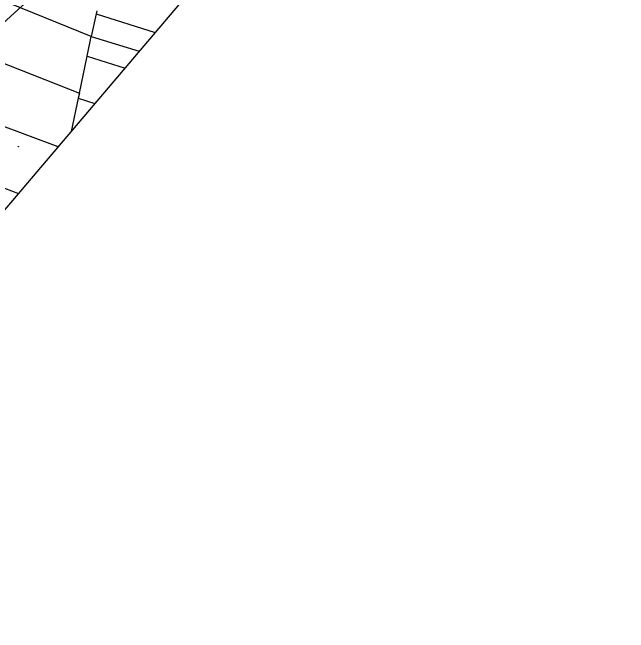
# Model space of a CAD drawing. Extents: x -540150 to -533593, y -1185082 to -1180066.
# Drawn here: x -535562.3 to -535160.5, y -1182609.1 to -1182204.7 of the extents above; entities that cross this region are included whole.
import ezdxf

# ---------------------------------------------------------------- set-up
doc = ezdxf.new("R2010")
doc.units = 0
for name, color, linetype in [('KN_HRAN_PARCEL', 7, 'Continuous'), ('rámeček', 7, 'Continuous'), ('Vrstva 1', 7, 'Continuous'), ('Vrstva 20', 7, 'Continuous')]:
    doc.layers.add(name, color=color, linetype=linetype)

msp = doc.modelspace()

# ---------------------------------------------------------------- linework, layer by layer
at = {"layer": 'KN_HRAN_PARCEL'}
for p, q in [((-535510.84, -1182220.47), (-535605.46, -1182181.71)), ((-535507.71, -1182205.6), (-535510.84, -1182220.47)), ((-535507.29, -1182203.62), (-535507.71, -1182205.6)), ((-535507.71, -1182205.6), (-535469.23, -1182217.84)), ((-535513.51, -1182233.12), (-535510.84, -1182220.47)), ((-535510.84, -1182220.47), (-535479.54, -1182229.98)), ((-535601.06, -1182224.77), (-535518.64, -1182257.37)), ((-535518.64, -1182257.37), (-535513.51, -1182233.12)), ((-535513.51, -1182233.12), (-535488.86, -1182240.96)), ((-535518.64, -1182257.37), (-535519.33, -1182260.63)), ((-535532.48, -1182292.33), (-535614.65, -1182261.63)), ((-535519.33, -1182260.63), (-535523.91, -1182282.23)), ((-535519.33, -1182260.63), (-535508.48, -1182264.07)), ((-535627.46, -1182295.98), (-535558.39, -1182322.83))]:
    msp.add_line(p, q, dxfattribs=at)
at = {"layer": 'rámeček'}
msp.add_lwpolyline([(-535379.29, -1181668.54), (-536732.12, -1183261.63), (-536513.36, -1183447.4), (-535160.52, -1181854.31)], dxfattribs=at)
at = {"layer": 'Vrstva 1'}
msp.add_lwpolyline([(-535333.02, -1181707.83), (-535332.53, -1181735.45), (-535362.49, -1181817.72), (-535394.17, -1181900.49), (-535426.42, -1181985.39), (-535455.77, -1182060.9), (-535484.74, -1182136.41), (-535558.6, -1182202.84), (-535640.84, -1182277.72), (-535712.99, -1182341.23), (-535787.77, -1182409.75), (-535866.42, -1182480.66), (-535946.04, -1182553), (-536025.29, -1182625.41), (-536105.74, -1182698.42), (-536184.99, -1182770.53), (-536271.13, -1182849), (-536335.76, -1182908.24), (-536401.72, -1182968.91), (-536461.29, -1183023.6), (-536493.81, -1183052.39)], dxfattribs=at)
at = {"layer": 'Vrstva 20'}
for radius in [0.075, 0.0204]:
    msp.add_circle((-535558.38, -1182292.22), radius, dxfattribs=at)

doc.saveas('drawing.dxf')
